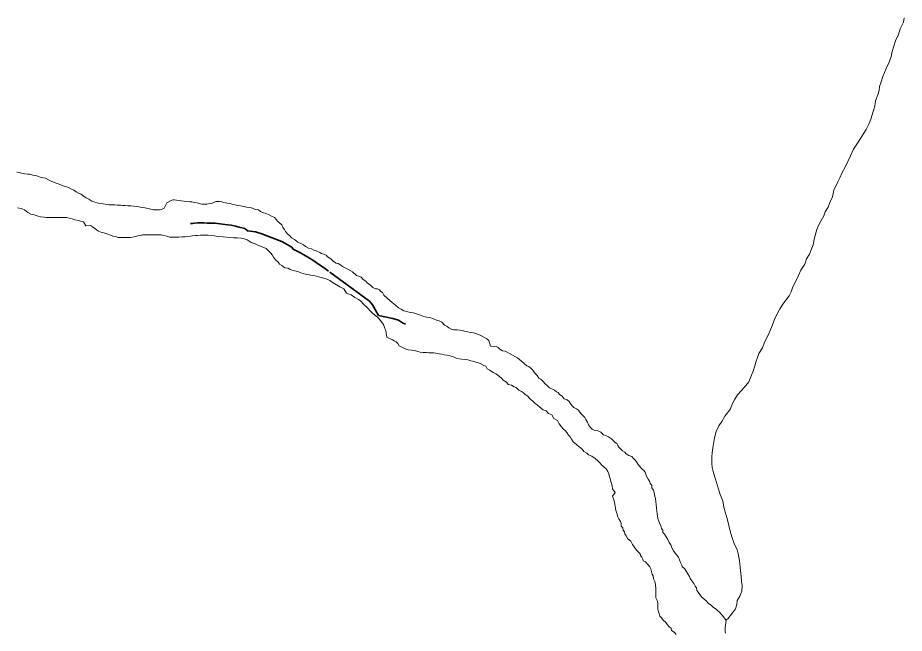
# Model space of a CAD drawing. Extents: x 553962 to 842807, y 8883888 to 9032388.
# Drawn here: x 591377 to 593540, y 8906068 to 8907570 of the extents above; entities that cross this region are included whole.
import ezdxf

# ---------------------------------------------------------------- set-up
doc = ezdxf.new("R2010")
doc.units = 0
doc.header["$LTSCALE"] = 20
doc.linetypes.add('LONG_DASH_SHORT_DASH', pattern=[9.9, 6, -1.2, 1.5, -1.2])
doc.layers.add('6', color=7, linetype='Continuous', lineweight=13)

msp = doc.modelspace()

# ---------------------------------------------------------------- linework, layer by layer
at = {"layer": '6'}
for points in [[(593540.49, 8907570.4), (593538.43, 8907559.4), (593530.35, 8907543.42), (593526.28, 8907528.93), (593519.2, 8907513.96), (593515.14, 8907500.97), (593510.57, 8907487.98), (593508.51, 8907475.98), (593503.44, 8907461.49), (593496.36, 8907446.52), (593488.26, 8907426.54), (593484.2, 8907414.05), (593480.14, 8907402.06), (593479.59, 8907392.55), (593476.04, 8907382.06), (593470.46, 8907367.08), (593468.9, 8907354.58), (593464.84, 8907341.59), (593459.24, 8907323.1), (593455.19, 8907312.11), (593447.61, 8907297.13), (593441.56, 8907288.16), (593433.5, 8907275.19), (593427.95, 8907266.21), (593416.86, 8907249.25), (593409.28, 8907233.28), (593402.7, 8907219.3), (593396.14, 8907205.82), (593389.07, 8907192.34), (593383, 8907179.86), (593378.36, 8907170.04)], [(593540.49, 8907570.4), (593538.43, 8907559.4), (593530.35, 8907543.42), (593526.28, 8907528.93), (593519.2, 8907513.96), (593515.14, 8907500.97), (593510.57, 8907487.98), (593508.51, 8907475.98), (593503.44, 8907461.49), (593496.36, 8907446.52), (593488.26, 8907426.54), (593484.2, 8907414.05), (593480.14, 8907402.06), (593479.59, 8907392.55), (593476.04, 8907382.06), (593470.46, 8907367.08), (593468.9, 8907354.58), (593464.84, 8907341.59), (593459.24, 8907323.1), (593455.19, 8907312.11), (593447.61, 8907297.13), (593441.56, 8907288.16), (593433.5, 8907275.19), (593427.95, 8907266.21), (593416.86, 8907249.25), (593409.28, 8907233.28), (593402.7, 8907219.3), (593396.14, 8907205.82), (593389.07, 8907192.34), (593383, 8907179.86), (593378.36, 8907170.04)], [(591375.19, 8907193.61), (591381.69, 8907192.56), (591386.18, 8907191.03), (591394.67, 8907189.47), (591402.17, 8907188.42), (591406.17, 8907188.4), (591414.15, 8907185.84), (591423.64, 8907184.28), (591432.12, 8907181.21), (591440.11, 8907179.16), (591444.61, 8907178.63), (591452.09, 8907175.07), (591457.57, 8907172.03), (591466.04, 8907168.47), (591473.52, 8907165.42), (591482.5, 8907162.36), (591487.99, 8907159.82), (591495.97, 8907157.76), (591500.96, 8907155.72), (591508.44, 8907152.17), (591513.92, 8907149.63), (591519.89, 8907145.08), (591527.37, 8907141.53), (591531.85, 8907139.5), (591536.82, 8907135.46), (591544.29, 8907130.9), (591550.77, 8907127.36), (591558.24, 8907122.8), (591565.72, 8907120.25), (591570.71, 8907118.71), (591577.2, 8907117.17), (591584.7, 8907116.12), (591591.19, 8907115.07), (591599.19, 8907114.02), (591605.69, 8907113.47), (591609.69, 8907113.45), (591614.19, 8907113.42), (591618.69, 8907112.89), (591624.69, 8907112.85), (591628.69, 8907112.82), (591633.19, 8907112.29), (591639.69, 8907111.74), (591646.19, 8907111.2), (591653.19, 8907111.16), (591660.18, 8907110.11), (591666.18, 8907109.57), (591672.68, 8907108.52), (591680.67, 8907106.97), (591687.17, 8907106.42), (591691.66, 8907105.39), (591698.65, 8907103.84), (591708.62, 8907101.3), (591725.15, 8907101.67), (591729.73, 8907103.48), (591734.18, 8907105.61), (591740.78, 8907118.59), (591751.33, 8907124.53), (591755.34, 8907125.5), (591759.35, 8907125.47), (591764.84, 8907124.94), (591771.84, 8907124.39), (591776.34, 8907123.36), (591783.33, 8907122.81), (591789.83, 8907121.77), (591797.33, 8907121.22), (591801.83, 8907120.69), (591808.32, 8907119.64), (591815.32, 8907118.59), (591819.8, 8907116.56), (591826.3, 8907115.52), (591830.3, 8907115.49), (591834.8, 8907115.46), (591838.8, 8907115.43), (591851.33, 8907117.86), (591860.86, 8907121.8), (591864.86, 8907121.77), (591869.37, 8907121.74), (591875.36, 8907120.7), (591879.85, 8907119.17), (591888.34, 8907117.61), (591895.34, 8907116.56), (591899.83, 8907115.03), (591906.82, 8907113.98), (591913.81, 8907112.43)], [(593378.36, 8907170.04), (593368.84, 8907149.41), (593365.27, 8907133.41), (593358.69, 8907119.43), (593355.14, 8907107.94), (593347.58, 8907096.97), (593344.03, 8907086.48), (593337.47, 8907075.5), (593331.41, 8907063.52), (593327.35, 8907053.54), (593321.75, 8907033.05), (593318.17, 8907016.05), (593313.61, 8907004.06), (593309.55, 8906993.57), (593301.99, 8906981.6), (593297.93, 8906968.61), (593288.35, 8906954.15), (593282.78, 8906941.16), (593279.06, 8906934.16)], [(593378.36, 8907170.04), (593368.84, 8907149.41), (593365.27, 8907133.41), (593358.69, 8907119.43), (593355.14, 8907107.94), (593347.58, 8907096.97), (593344.03, 8907086.48), (593337.47, 8907075.5), (593331.41, 8907063.52), (593327.35, 8907053.54), (593321.75, 8907033.05), (593318.17, 8907016.05), (593313.61, 8907004.06), (593309.55, 8906993.57), (593301.99, 8906981.6), (593297.93, 8906968.61), (593288.35, 8906954.15), (593282.78, 8906941.16), (593279.06, 8906934.16)], [(591460.39, 8907082.89), (591455.89, 8907082.92), (591446.88, 8907082.98), (591441.39, 8907083.52), (591432.89, 8907084.07), (591426.9, 8907085.61), (591417.42, 8907089.18), (591409.43, 8907090.74), (591401.95, 8907094.79), (591393.5, 8907101.36), (591385.52, 8907104.92), (591376.53, 8907105.98)], [(591913.81, 8907112.43), (591920.81, 8907111.39), (591928.8, 8907109.33), (591935.79, 8907108.28), (591943.79, 8907107.23), (591950.27, 8907105.18), (591956.75, 8907102.14), (591964.75, 8907101.08), (591969.23, 8907097.55), (591976.71, 8907094.49), (591981.2, 8907093.46), (591989.18, 8907089.91), (591996.65, 8907086.35), (592003.63, 8907082.8), (592011.56, 8907073.23), (592021.5, 8907065.16), (592024.45, 8907058.13), (592028.42, 8907053.59), (592030.38, 8907048.58), (592036.33, 8907042.03), (592040.8, 8907037.99), (592045.27, 8907032.96), (592052.74, 8907028.9), (592060.7, 8907022.84), (592067.67, 8907019.29), (592074.65, 8907015.74), (592079.12, 8907012.2), (592087.1, 8907008.14), (592094.09, 8907006.59), (592099.56, 8907003.05), (592107.05, 8907000.5), (592114.02, 8906996.95), (592118.51, 8906994.92), (592125.49, 8906992.37), (592129.98, 8906990.84), (592133.46, 8906986.81), (592140.92, 8906982.25), (592147.38, 8906975.7), (592154.35, 8906971.65), (592158.84, 8906970.12), (592165.32, 8906966.57), (592169.79, 8906963.53), (592174.27, 8906960.5), (592182.75, 8906956.94), (592194.2, 8906950.35), (592204.14, 8906941.28), (592215.11, 8906937.2), (592220.07, 8906931.16), (592227.05, 8906927.61), (592231.01, 8906922.57), (592236.98, 8906918.53), (592243.43, 8906911.97), (592250.41, 8906908.92), (592254.92, 8906908.89), (592259.41, 8906907.36), (592262.87, 8906901.83), (592267.35, 8906899.8), (592270.8, 8906893.27), (592278.75, 8906885.7), (592291.18, 8906875.11), (592298.63, 8906869.05), (592306.08, 8906861.99), (592312.56, 8906858.94), (592319.53, 8906854.89), (592326.53, 8906853.34), (592334.51, 8906851.29), (592343.01, 8906850.23), (592349.99, 8906847.68), (592357.48, 8906845.13), (592361.97, 8906843.59), (592370.45, 8906840.53), (592375.44, 8906839.5), (592382.44, 8906838.95), (592391.42, 8906835.39), (592398.9, 8906832.34), (592405.38, 8906830.29), (592411.87, 8906827.24), (592418.81, 8906820.19), (592424.79, 8906817.14), (592429.27, 8906813.61), (592436.24, 8906809.06), (592441.74, 8906809.02), (592449.24, 8906808.47), (592456.24, 8906807.92), (592462.73, 8906806.88), (592467.22, 8906805.35), (592475.21, 8906803.79), (592481.2, 8906802.25), (592489.2, 8906801.19), (592494.19, 8906799.66), (592501.17, 8906797.11), (592507.16, 8906794.57), (592514.63, 8906790.51), (592522.1, 8906786.46), (592526.58, 8906782.92), (592530.97, 8906768.37), (592544.97, 8906768.28), (592549.45, 8906765.25), (592553.93, 8906761.21), (592560.4, 8906757.66), (592566.4, 8906756.62)], [(592199.89, 8906887.89), (592190.94, 8906893.96), (592179.46, 8906898.04), (592173.17, 8906908.51), (592162.84, 8906913.32), (592155.27, 8906918.83), (592147.01, 8906923.64), (592138.75, 8906929.15), (592129.8, 8906933.28), (592120.85, 8906935.34), (592120.85, 8906935.34), (592111.21, 8906938.09), (592099.5, 8906940.84), (592092.26, 8906941.68), (592079.27, 8906944.27), (592068.29, 8906947.85), (592060.81, 8906950.9), (592052.32, 8906952.46), (592042.34, 8906955.53), (592036.86, 8906959.07), (592028.87, 8906960.12), (592021.91, 8906965.68), (592015.93, 8906968.72), (592012.97, 8906973.75), (592006.51, 8906979.8), (592001.56, 8906986.34), (591998.1, 8906991.87), (591994.63, 8906995.9), (591987.68, 8907002.96), (591983.7, 8907006.99), (591973.51, 8907011.02), (591963.18, 8907015.15), (591956.62, 8907018.52), (591947.14, 8907022.09), (591937.19, 8907028.66), (591927.71, 8907031.73), (591922.21, 8907032.27), (591912.71, 8907032.83), (591903.71, 8907033.39), (591893.71, 8907033.96), (591878.21, 8907035.56), (591866.22, 8907036.64), (591856.22, 8907037.71), (591849.23, 8907038.76), (591841.73, 8907039.31), (591834.72, 8907039.36), (591830.22, 8907039.38), (591823.22, 8907039.43), (591815.71, 8907038.98), (591810.71, 8907038.51), (591802.7, 8907038.06), (591798.69, 8907037.09), (591791.68, 8907036.64), (591786.17, 8907035.67), (591777.67, 8907035.23), (591770.66, 8907034.77), (591761.66, 8907034.83), (591756.15, 8907034.87), (591752.15, 8907034.89), (591748.15, 8907034.92), (591740.66, 8907036.97), (591733.68, 8907039.02), (591727.18, 8907040.07), (591707.71, 8907040.13), (591695.67, 8907040.78), (591690.17, 8907040.81), (591681.66, 8907040.37), (591677.15, 8907038.89), (591670.14, 8907037.94), (591665.13, 8907036.47), (591656.11, 8907035.03), (591652.1, 8907034.05), (591641.59, 8907033.62), (591633.09, 8907033.68), (591628.59, 8907033.71), (591622.09, 8907034.25), (591615.6, 8907036.3), (591609.61, 8907037.34), (591603.62, 8907039.38), (591599.13, 8907040.91), (591594.64, 8907042.95), (591587.66, 8907045.5), (591582.17, 8907046.53), (591574.69, 8907049.59), (591569.21, 8907052.63), (591564.24, 8907056.67), (591559.76, 8907060.2), (591554.78, 8907063.24), (591543.77, 8907062.81), (591537.84, 8907071.86), (591530.35, 8907073.91), (591525.36, 8907075.45), (591516.87, 8907077.01), (591509.89, 8907079.56), (591502.39, 8907081.11), (591497.4, 8907082.64), (591486.9, 8907082.71), (591479.9, 8907082.76), (591471.89, 8907082.81), (591467.89, 8907082.84), (591460.39, 8907082.89)], [(593279.06, 8906934.16), (593268.64, 8906913.71), (593264.58, 8906901.72), (593259.53, 8906891.24), (593251.47, 8906881.27), (593243.92, 8906871.3), (593236.86, 8906859.82), (593229.28, 8906845.85), (593224.22, 8906833.87), (593217.14, 8906816.89), (593211.06, 8906801.4), (593198.43, 8906776.45), (593194.37, 8906764.45), (593185.79, 8906750.49), (593182.25, 8906741.5), (593178.69, 8906730), (593175.64, 8906720.51), (593172.08, 8906707.52), (593168.03, 8906698.03), (593160.94, 8906681.55), (593149.87, 8906667.59), (593142.83, 8906660.12), (593133.77, 8906649.66), (593126.71, 8906639.19), (593120.15, 8906627.21), (593116.6, 8906616.22), (593109.04, 8906605.75), (593103, 8906597.77), (593095.43, 8906584.8), (593087.87, 8906574.33), (593081.3, 8906560.35), (593077.23, 8906545.35), (593073.1, 8906520.35), (593071.54, 8906508.35), (593071, 8906498.34), (593070.92, 8906482.82), (593071.37, 8906472.81), (593074.81, 8906459.78), (593080.24, 8906444.24), (593087.13, 8906419.68), (593091.58, 8906407.14), (593098.01, 8906391.59), (593100.43, 8906375.57), (593104.37, 8906361.53), (593108.31, 8906348.5), (593112.73, 8906330.96), (593115.67, 8906317.43), (593120.1, 8906303.39), (593125.03, 8906287.35), (593132.46, 8906271.8), (593134.92, 8906261.77), (593138.34, 8906245.74), (593140.27, 8906229.71), (593141.22, 8906220.2), (593142.16, 8906208.18), (593143.6, 8906194.16), (593144.55, 8906184.64), (593143.99, 8906171.13), (593139.43, 8906158.65), (593132.87, 8906148.17), (593131.82, 8906138.16), (593128.27, 8906127.67), (593121.21, 8906117.7), (593109.64, 8906103.74), (593105.39, 8906099.96)], [(593279.06, 8906934.16), (593268.64, 8906913.71), (593264.58, 8906901.72), (593259.53, 8906891.24), (593251.47, 8906881.27), (593243.92, 8906871.3), (593236.86, 8906859.82), (593229.28, 8906845.85), (593224.22, 8906833.87), (593217.14, 8906816.89), (593211.06, 8906801.4), (593198.43, 8906776.45), (593194.37, 8906764.45), (593185.79, 8906750.49), (593182.25, 8906741.5), (593178.69, 8906730), (593175.64, 8906720.51), (593172.08, 8906707.52), (593168.03, 8906698.03), (593160.94, 8906681.55), (593149.87, 8906667.59), (593142.83, 8906660.12), (593133.77, 8906649.66), (593126.71, 8906639.19), (593120.15, 8906627.21), (593116.6, 8906616.22), (593109.04, 8906605.75), (593103, 8906597.77), (593095.43, 8906584.8), (593087.87, 8906574.33), (593081.3, 8906560.35), (593077.23, 8906545.35), (593073.1, 8906520.35), (593071.54, 8906508.35), (593071, 8906498.34), (593070.92, 8906482.82), (593071.37, 8906472.81), (593074.81, 8906459.78), (593080.24, 8906444.24), (593087.13, 8906419.68), (593091.58, 8906407.14), (593098.01, 8906391.59), (593100.43, 8906375.57), (593104.37, 8906361.53), (593108.31, 8906348.5), (593112.73, 8906330.96), (593115.67, 8906317.43), (593120.1, 8906303.39), (593125.03, 8906287.35), (593132.46, 8906271.8), (593134.92, 8906261.77), (593138.34, 8906245.74), (593140.27, 8906229.71), (593141.22, 8906220.2), (593142.16, 8906208.18), (593143.6, 8906194.16), (593144.55, 8906184.64), (593143.99, 8906171.13), (593139.43, 8906158.65), (593132.87, 8906148.17), (593131.82, 8906138.16), (593128.27, 8906127.67), (593121.21, 8906117.7), (593109.64, 8906103.74), (593105.39, 8906099.96)], [(592797.43, 8906484.21), (592792.96, 8906488.75), (592786, 8906494.3), (592778.04, 8906500.36), (592770.06, 8906503.92), (592765.59, 8906507.46), (592758.62, 8906511.51), (592754.16, 8906517.54), (592746.7, 8906523.6), (592740.74, 8906529.15), (592732.79, 8906535.71), (592728.83, 8906541.75), (592725.38, 8906547.78), (592721.41, 8906551.81), (592717.45, 8906557.84), (592713.48, 8906562.38), (592707.02, 8906567.93), (592704.05, 8906571.95), (592698.11, 8906579.5), (592694.16, 8906587.04), (592685.7, 8906592.6), (592680.76, 8906601.15), (592672.29, 8906604.71), (592666.83, 8906610.75), (592659.35, 8906613.81), (592651.89, 8906619.36), (592644.43, 8906625.42), (592639.96, 8906628.96), (592633, 8906635.01), (592626.04, 8906641.07), (592621.59, 8906647.1), (592615.11, 8906651.15), (592611.14, 8906655.18), (592606.67, 8906658.22), (592600.19, 8906661.77), (592593.23, 8906667.82), (592588.74, 8906669.35), (592581.77, 8906673.4), (592573.78, 8906675.46), (592569.82, 8906680.99), (592561.85, 8906685.55), (592557.39, 8906690.59), (592548.44, 8906698.16), (592543.96, 8906701.19), (592536.98, 8906704.24), (592529.52, 8906709.8), (592523.05, 8906713.85), (592519.1, 8906719.88), (592514.61, 8906721.92), (592507.63, 8906725.47), (592501.65, 8906728.01), (592495.16, 8906729.55), (592490.67, 8906731.09), (592483.18, 8906732.64), (592475.19, 8906735.19), (592468.7, 8906736.24), (592461.2, 8906737.29), (592454.7, 8906737.83), (592447.22, 8906739.89), (592440.23, 8906742.44), (592432.25, 8906744.99), (592425.26, 8906746.54), (592417.76, 8906747.59), (592411.77, 8906749.13), (592405.28, 8906750.18), (592397.28, 8906751.73), (592392.79, 8906752.26), (592388.28, 8906752.29), (592379.28, 8906752.85), (592374.79, 8906753.38), (592370.28, 8906753.41), (592366.28, 8906753.44), (592359.29, 8906754.49), (592353.3, 8906756.03), (592345.31, 8906758.59), (592337.81, 8906759.14), (592330.32, 8906760.19), (592322.83, 8906762.24), (592315.85, 8906765.79), (592308.38, 8906769.84), (592304.42, 8906775.38), (592300.95, 8906779.41), (592295.97, 8906781.44), (592291.48, 8906783.98), (592277.53, 8906791.08), (592275.15, 8906806.62), (592273.19, 8906812.14), (592271.22, 8906816.66), (592269.76, 8906821.67), (592266.29, 8906825.7), (592262.83, 8906831.73), (592255.88, 8906838.79), (592251.41, 8906842.82), (592243.95, 8906848.38), (592237.99, 8906853.93), (592230.32, 8906862.41), (592230.32, 8906862.41), (592222.74, 8906869.98), (592212.9, 8906880.52), (592208.86, 8906882.32), (592199.89, 8906887.89)], [(592566.4, 8906756.62), (592571.38, 8906754.09), (592576.86, 8906751.04), (592584.83, 8906746.99), (592591.8, 8906742.43), (592596.79, 8906740.4), (592601.75, 8906735.86), (592606.23, 8906732.32), (592613.18, 8906726.27), (592619.15, 8906720.72), (592624.14, 8906719.19), (592630.1, 8906714.14), (592634.07, 8906710.11), (592637.04, 8906705.58), (592641.01, 8906701.05), (592644.98, 8906697.02), (592648.93, 8906690.98), (592653.41, 8906687.95), (592659.87, 8906681.9), (592663.34, 8906677.87), (592670.79, 8906671.31), (592674.76, 8906667.28), (592681.74, 8906663.73), (592686.72, 8906661.19), (592691.7, 8906657.66), (592696.18, 8906655.62), (592699.15, 8906651.1), (592706.12, 8906646.54), (592710.58, 8906640.51), (592718.06, 8906637.45), (592722.53, 8906633.42), (592726.98, 8906627.38), (592730.45, 8906623.35), (592733.93, 8906619.32), (592740.9, 8906615.77), (592745.88, 8906612.73), (592748.35, 8906608.71), (592752.81, 8906603.17), (592756.78, 8906599.14), (592761.25, 8906594.61), (592763.22, 8906590.09), (592767.17, 8906583.55), (592770.12, 8906577.02), (592774.57, 8906570.48), (592778.54, 8906566.45), (592785.52, 8906562.9), (592792.52, 8906562.35), (592799.99, 8906558.8), (592806.45, 8906552.75), (592813.93, 8906549.69), (592818.41, 8906547.16), (592825.88, 8906542.61), (592830.35, 8906538.57), (592834.82, 8906534.03), (592839.3, 8906531), (592841.77, 8906526.48), (592843.74, 8906522.46), (592847.71, 8906518.43), (592852.67, 8906513.39), (592858.65, 8906510.34), (592861.62, 8906506.32), (592868.59, 8906502.27), (592875.57, 8906499.22), (592880.04, 8906494.68), (592883.51, 8906490.65), (592887.48, 8906486.12), (592891.44, 8906480.08), (592894.4, 8906475.56), (592900.36, 8906469.51), (592904.83, 8906464.97), (592908.3, 8906460.95), (592911.73, 8906451.91), (592915.17, 8906443.88), (592919.62, 8906437.34), (592920.59, 8906433.33), (592924.56, 8906429.29), (592924.52, 8906423.29), (592928.48, 8906417.75), (592929.93, 8906411.73), (592930.9, 8906407.72), (592931.86, 8906402.21), (592933.32, 8906396.69), (592934.26, 8906388.67), (592935.21, 8906382.66), (592936.15, 8906373.64), (592937.09, 8906366.62), (592937.54, 8906359.11), (592938.5, 8906354.6), (592939.46, 8906348.58), (592941.91, 8906342.06), (592943.37, 8906337.54), (592946.82, 8906330.51), (592947.77, 8906323.99), (592951.24, 8906319.96), (592951.7, 8906313.95), (592955.67, 8906309.92), (592959.12, 8906303.39), (592963.58, 8906297.35), (592967.02, 8906289.82), (592970.48, 8906283.79), (592973.43, 8906276.76)], [(592983.82, 8906064.89), (592978.86, 8906070.93), (592972.39, 8906074.98), (592971.43, 8906080.49), (592966.46, 8906084.03), (592962.99, 8906088.56), (592959.03, 8906094.59), (592952.57, 8906100.14), (592948.11, 8906105.68), (592944.14, 8906109.71), (592942.69, 8906116.23), (592940.72, 8906120.75), (592939.27, 8906127.27), (592939.32, 8906133.28), (592939.35, 8906137.28), (592939.39, 8906142.29), (592937.93, 8906148.31), (592933.98, 8906154.84), (592934.01, 8906158.85), (592934.04, 8906162.86), (592934.15, 8906176.87), (592933.22, 8906186.89), (592931.78, 8906194.42), (592928.83, 8906200.94), (592927.88, 8906207.96), (592925.41, 8906211.98), (592923.46, 8906219.01), (592922.01, 8906225.52), (592919.55, 8906230.05), (592915.09, 8906236.08), (592909.13, 8906242.13), (592903.65, 8906245.17), (592902.18, 8906249.19), (592899.72, 8906253.71), (592897.25, 8906257.73), (592895.78, 8906261.75), (592886.84, 8906270.82), (592877.44, 8906284.4), (592873, 8906292.94), (592866.04, 8906298.5), (592862.1, 8906306.03), (592858.63, 8906310.56), (592858.17, 8906316.07), (592854.7, 8906320.1), (592853.74, 8906325.62), (592849.77, 8906329.65), (592849.33, 8906336.66), (592847.86, 8906340.68), (592844.4, 8906347.21), (592840.96, 8906354.24), (592839.99, 8906359.25), (592837.06, 8906367.79), (592835.6, 8906373.3), (592834.17, 8906383.33), (592832.73, 8906391.35), (592831.27, 8906396.36), (592828.82, 8906402.39), (592834.89, 8906411.36), (592828.45, 8906420.42), (592827.51, 8906427.43), (592826.54, 8906431.44), (592824.09, 8906438.47), (592822.64, 8906445.49), (592821.18, 8906450.01), (592819.73, 8906457.03), (592816.77, 8906463.05), (592812.82, 8906469.09), (592808.35, 8906473.12), (592801.39, 8906479.18), (592797.43, 8906484.21)], [(592973.43, 8906276.76), (592977.37, 8906269.72), (592981.83, 8906263.68), (592989.26, 8906254.12), (592994.16, 8906241.07), (592998.12, 8906234.53), (592998.58, 8906230.52), (593004.55, 8906225.98), (593008.01, 8906219.95), (593011.96, 8906212.91), (593016.41, 8906206.37), (593017.88, 8906201.86), (593022.33, 8906195.82), (593026.78, 8906189.28), (593030.24, 8906183.25), (593033.71, 8906178.72), (593034.16, 8906172.71), (593037.63, 8906168.68), (593041.59, 8906163.15), (593045.55, 8906157.11), (593052.5, 8906151.06), (593056.98, 8906147.52), (593062.93, 8906140.97), (593068.9, 8906136.93), (593074.86, 8906130.88), (593081.34, 8906127.33), (593085.81, 8906123.3), (593089.28, 8906119.27), (593093.25, 8906115.24), (593096.72, 8906111.21), (593105.64, 8906099.63), (593103.51, 8906082.62), (593103.48, 8906078.62), (593103.43, 8906072.11), (593103.9, 8906068.1)]]:
    msp.add_lwpolyline(points, dxfattribs=at)
at = {"layer": '6', "linetype": 'LONG_DASH_SHORT_DASH', "lineweight": 35}
for points in [[(591931.78, 8907056.15), (591917.8, 8907059.23), (591908.32, 8907061.78), (591898.34, 8907064.34), (591889.34, 8907064.89), (591864.86, 8907068.02), (591859.36, 8907068.55), (591849.36, 8907068.6), (591839.37, 8907069.15), (591831.37, 8907069.7), (591826.87, 8907069.72), (591820.87, 8907069.75), (591816.37, 8907069.78), (591808.37, 8907069.32), (591803.36, 8907068.34), (591798.53, 8907068.15)], [(592323.28, 8906822.74), (592316.24, 8906825.9), (592306.28, 8906831.96), (592292.81, 8906836.53), (592257.36, 8906843.73), (592243.03, 8906869.33), (592235.59, 8906878.38), (592135.58, 8906951.98), (592125.63, 8906959.03), (592105.23, 8906973.16), (592095.27, 8906980.22), (592089.3, 8906983.75), (592071.37, 8906993.86), (592066.89, 8906996.88), (592049.44, 8907005.48), (592046.47, 8907010), (592022.07, 8907024.15), (591991.64, 8907035.32), (591973.19, 8907042.92), (591957.73, 8907047.51), (591938.25, 8907050.61), (591931.78, 8907056.15)]]:
    msp.add_lwpolyline(points, dxfattribs=at)

doc.saveas('drawing.dxf')
